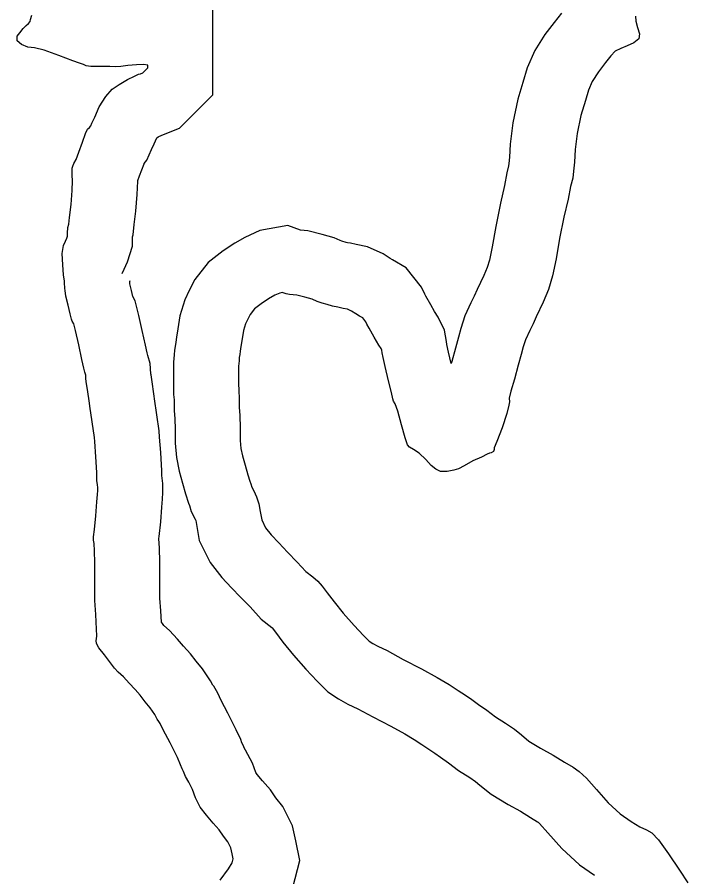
# Model space of a CAD drawing. Extents: x 1662474 to 1856135, y 779280 to 917889.
# Drawn here: x 1742275 to 1743047, y 797724 to 798715 of the extents above; entities that cross this region are included whole.
import ezdxf

# ---------------------------------------------------------------- set-up
doc = ezdxf.new("R2010")
doc.units = 0
doc.layers.add('Exist Hydrographic Buffer Line', color=7, linetype='Continuous')
doc.layers.add('Exist Hydrographic Lake Shore', color=7, linetype='Continuous')

msp = doc.modelspace()

# ---------------------------------------------------------------- linework, layer by layer
at = {"layer": 'Exist Hydrographic Buffer Line'}
for points in [[(1742395.75, 798419.76), (1742398.15, 798424.82), (1742401.98, 798432.93), (1742407.75, 798451.19), (1742407.75, 798461.8), (1742408.3, 798464.1), (1742409.43, 798476.02), (1742411.39, 798491.6), (1742412.87, 798510.64), (1742413.56, 798525.97), (1742413.53, 798526.8), (1742415.77, 798532.35), (1742420.88, 798545.95), (1742421.06, 798546.5), (1742424.12, 798550.19), (1742429.4, 798562.45), (1742432.36, 798568.88), (1742435.52, 798576), (1742437.15, 798577.02), (1742441.32, 798578.91), (1742461.64, 798587.14), (1742500.12, 798625.62), (1742500.12, 798726.46)], [(1742901.75, 798719.45), (1742893.3, 798708.81), (1742882.69, 798694.9), (1742871.07, 798676.64), (1742862.04, 798656.57), (1742857.37, 798639.86), (1742851.47, 798620.42), (1742845.55, 798593.1), (1742842.72, 798568.7), (1742841.94, 798553.52), (1742841.24, 798546.25), (1742840.89, 798543.67), (1742838.91, 798535.82), (1742836.2, 798520.9), (1742831.37, 798500.63), (1742825.93, 798473.79), (1742821.81, 798450.5), (1742818.67, 798435.04), (1742816.13, 798426.54), (1742812.24, 798417.2), (1742804.7, 798401.37), (1742801.08, 798393.49), (1742797.38, 798385.73), (1742790.42, 798370.74), (1742785.77, 798356.36), (1742783.06, 798346.14), (1742779.47, 798333.52), (1742775.53, 798318.2), (1742774.8, 798315.78), (1742771.74, 798329.02), (1742769.77, 798337.73), (1742769.1, 798341.44), (1742766.85, 798354.42), (1742759.62, 798369.39), (1742755.61, 798375.79), (1742751.27, 798383.39), (1742745.66, 798393.38)], [(1742745.89, 798392.96), (1742744.36, 798395.73), (1742740.47, 798403.91), (1742723, 798426.05), (1742707.11, 798435.37), (1742704.28, 798437.02), (1742696.47, 798442.15), (1742678.38, 798450.47), (1742665.32, 798452.95), (1742658.72, 798454.43), (1742655.12, 798455.04), (1742653.8, 798455.44), (1742648.78, 798457.02), (1742646.97, 798457.6), (1742640.03, 798460.64), (1742625.87, 798464.78), (1742609.54, 798468.86), (1742601.22, 798469.67), (1742586.47, 798474.88), (1742554.12, 798469.25), (1742536.91, 798461.04), (1742525.38, 798454.49), (1742512.01, 798445.87), (1742494.69, 798432.24), (1742479.39, 798412.92), (1742472.99, 798400.11), (1742467.74, 798389.13), (1742462.11, 798371.05), (1742459.75, 798355.82), (1742458.31, 798346.44), (1742457.47, 798340.53), (1742457.1, 798337.81), (1742456.02, 798331.48), (1742455.67, 798325.91), (1742454.62, 798317.54), (1742454.62, 798305.25), (1742454.62, 798293.02), (1742454.94, 798280.08), (1742455.38, 798274.19), (1742455.38, 798270.45), (1742455.72, 798261.73), (1742456.34, 798252.2), (1742456.75, 798240.43), (1742456.75, 798224.34), (1742458.07, 798207.78), (1742461.14, 798191.84), (1742465.17, 798177.97), (1742468.59, 798165.94), (1742472.15, 798154.86), (1742473.19, 798152.28), (1742475.29, 798145.38), (1742479.7, 798136.69), (1742480.42, 798135.13), (1742480.81, 798132.85), (1742484.27, 798112.13), (1742497.16, 798086.52), (1742510.45, 798069.4), (1742521.65, 798057.63), (1742531.94, 798046.69), (1742543.01, 798035.44), (1742555.88, 798021.43), (1742568.14, 798011.61), (1742568.43, 798011.37), (1742572.17, 798006.46), (1742580.84, 797994.9), (1742593.13, 797979.91), (1742607.29, 797963.71), (1742620.13, 797949.9), (1742632.75, 797937.65), (1742644.9, 797929.43), (1742655.6, 797923.35), (1742667.17, 797917.97), (1742684.54, 797908.64), (1742705.16, 797898.08), (1742721.43, 797889.11), (1742732.09, 797882.86), (1742740.76, 797876.89), (1742750.11, 797870.75), (1742755.92, 797867.01), (1742762.28, 797862.36), (1742771.45, 797855.79), (1742783.04, 797847.14), (1742796.22, 797838.77), (1742802.7, 797834.42), (1742807.86, 797830.11), (1742820.71, 797819.59), (1742840.13, 797807.71), (1742854.46, 797799.92), (1742866.04, 797792.75), (1742874.07, 797787.88), (1742874.81, 797787.36), (1742876.53, 797785.74), (1742886.01, 797775.03), (1742902.09, 797757.11), (1742922.49, 797738.18), (1742939.61, 797726.4)], [(1742592.41, 797712.11), (1742600.19, 797743.2), (1742595.74, 797765.93), (1742592.03, 797783.37), (1742580.6, 797805.62), (1742572.77, 797815.51), (1742566.61, 797824.59), (1742557.45, 797834.94), (1742551.29, 797842.36), (1742549.52, 797844.62), (1742545.79, 797855.35), (1742537.79, 797870.36), (1742536.23, 797872.99), (1742535.25, 797875.52), (1742533.59, 797878.97), (1742532.22, 797882.5), (1742527.07, 797894), (1742517.55, 797913.11), (1742509.71, 797927.82), (1742505.77, 797936.07), (1742501.11, 797944.12), (1742500.18, 797945.42), (1742497.61, 797950.34), (1742488.06, 797964.2), (1742480.91, 797972.99), (1742474.27, 797981.51), (1742466.44, 797990.4), (1742459.37, 797998.2), (1742450.26, 798008.18), (1742443.73, 798014.05), (1742442.13, 798016.21), (1742440.85, 798017.86), (1742440.26, 798031.05), (1742439.25, 798045.44), (1742439.25, 798051.19), (1742439.25, 798054.62), (1742439.25, 798056.69), (1742439.25, 798059.56), (1742439.25, 798063.5), (1742439.25, 798072.34), (1742438.99, 798087.44), (1742438.71, 798103.13), (1742438.05, 798114.33), (1742438.3, 798116.43), (1742440.07, 798133.67), (1742441.37, 798150.29), (1742442.19, 798159.79), (1742442.62, 798167.45), (1742442.62, 798177.75), (1742441.38, 798186.97), (1742441.38, 798192.39), (1742440.22, 798213.32), (1742438.84, 798231.24), (1742438.43, 798238.48), (1742432.83, 798275.13), (1742432.59, 798278.35), (1742429.76, 798297.43), (1742428.92, 798302.74), (1742428.85, 798304.02), (1742427.98, 798315.97), (1742425.26, 798325.3), (1742424.52, 798328.38), (1742422.38, 798337.17), (1742418.79, 798354.06), (1742414.71, 798371.2), (1742410.69, 798388.07), (1742408.08, 798393.1), (1742406.57, 798400.13), (1742404.62, 798407.92), (1742404.62, 798408.79), (1742404.38, 798411.1), (1742404.38, 798410.75)]]:
    msp.add_lwpolyline(points, dxfattribs=at)
at = {"layer": 'Exist Hydrographic Lake Shore'}
for points in [[(1742328, 798451.94), (1742330.38, 798456.94), (1742332, 798460.38), (1742332.75, 798462.75), (1742332.75, 798465.88), (1742332.75, 798468), (1742333, 798470.62), (1742333.25, 798472.69), (1742334.12, 798476.38), (1742334.88, 798484.25), (1742336.75, 798499.19), (1742338, 798515.25), (1742338.5, 798526.25), (1742338.25, 798532.81), (1742338, 798537.56), (1742338, 798541.19), (1742338.75, 798543.31), (1742340.12, 798546.44), (1742342.5, 798551.19), (1742345.88, 798559.56), (1742350.12, 798570.88), (1742353.5, 798581.12), (1742355.62, 798585.81), (1742358, 798587.94), (1742359.5, 798589.75), (1742360.88, 798592.94), (1742364, 798599.75), (1742369.25, 798611.56), (1742376.88, 798623.62), (1742384, 798632), (1742392.38, 798637.5), (1742401.75, 798643.31), (1742409.88, 798647), (1742414.38, 798649.31), (1742416.75, 798649.88), (1742419.38, 798650.94), (1742422, 798653.56), (1742425.12, 798656.69), (1742425.12, 798659.81), (1742420.38, 798660.38), (1742412, 798660.12), (1742402.38, 798659.31), (1742394.12, 798658.25), (1742388.38, 798657.75), (1742381.38, 798658), (1742370.25, 798658), (1742359.5, 798658), (1742354.25, 798658.81), (1742351.12, 798660.38), (1742346.62, 798661.94), (1742338.75, 798664.81), (1742322.75, 798670.88), (1742306, 798676.88), (1742294.5, 798679.5), (1742286.88, 798680.31), (1742279.75, 798683.44), (1742274.75, 798687.94), (1742274.75, 798693.19), (1742277.62, 798697.12), (1742281.62, 798701.81), (1742285.25, 798705.25), (1742287.62, 798707.88), (1742289.75, 798710), (1742290.25, 798712.31), (1742291.5, 798717.31)], [(1742986.88, 798716.25), (1742987.38, 798710.5), (1742989.12, 798703.12), (1742991.5, 798695.81), (1742990.75, 798690), (1742985.25, 798685.31), (1742977.38, 798681.88), (1742970, 798678.75), (1742963.75, 798675.88), (1742958.5, 798670.31), (1742952.5, 798662.75), (1742944.25, 798651.94), (1742937.25, 798640.94), (1742932.75, 798630.94), (1742929.38, 798618.88), (1742924.12, 798601.56), (1742919.62, 798580.81), (1742917.5, 798562.44), (1742916.75, 798548), (1742915.75, 798537.56), (1742914.62, 798529.38), (1742912.25, 798519.94), (1742909.62, 798505.5), (1742904.62, 798484.5), (1742899.62, 798459.81), (1742895.5, 798436.5), (1742891.5, 798416.81), (1742886.88, 798401.31), (1742880.75, 798386.62), (1742872.62, 798369.56), (1742869, 798361.69), (1742865.25, 798353.81), (1742860.38, 798343.31), (1742857.75, 798335.19), (1742855.38, 798326.25), (1742851.88, 798313.94), (1742847.75, 798297.88), (1742843.5, 798284), (1742841.62, 798276.12), (1742842, 798271.94), (1742841.12, 798267.75), (1742838.75, 798258.25), (1742833.25, 798242), (1742827.25, 798226), (1742824.38, 798218.88), (1742824.12, 798216.81), (1742823.25, 798214.69), (1742820.62, 798213.12), (1742818.88, 798212.62), (1742816, 798211.56), (1742809.62, 798208.12), (1742799.75, 798203.69), (1742789.75, 798197.88), (1742783.12, 798194.75), (1742777.88, 798192.94), (1742770, 798191.38), (1742762.38, 798191.62), (1742757.12, 798194.25), (1742751.62, 798198.44), (1742745.38, 798205.25), (1742737.75, 798212.62), (1742731.12, 798216.81), (1742726.75, 798219.44), (1742724.38, 798222.31), (1742721.75, 798230.44), (1742717.5, 798245.12), (1742713.12, 798260.88), (1742710.25, 798269.31), (1742708.38, 798272.69), (1742707.62, 798275.06), (1742705.75, 798282.44), (1742702.38, 798296.06), (1742698.62, 798312.31), (1742696.25, 798322.81), (1742695.25, 798328.38), (1742694.75, 798331.25), (1742693.88, 798333.06), (1742691.25, 798337.25), (1742686, 798346.44), (1742680.25, 798356.69)], [(1742329.38, 798410.75), (1742328.25, 798418.12), (1742327.25, 798429.69), (1742326.5, 798442.81), (1742328, 798451.94)], [(1742508.38, 797720.5), (1742518.12, 797733.62), (1742522.25, 797740.69), (1742523.38, 797745.19), (1742522.25, 797750.94), (1742520.75, 797758), (1742517.25, 797764.81), (1742512.25, 797771.12), (1742507.25, 797778.5), (1742500.5, 797786.12), (1742492.88, 797795.31), (1742485.5, 797804.75), (1742480.25, 797815.5), (1742476.88, 797825.19), (1742472.38, 797833.62), (1742468.5, 797840.19), (1742466.38, 797845.69), (1742464.75, 797849.06), (1742463, 797853.56), (1742459.25, 797861.94), (1742450.88, 797878.75), (1742442.75, 797894), (1742439.38, 797901.06), (1742438, 797903.44), (1742436.12, 797906.06), (1742433.25, 797911.56), (1742428, 797919.19), (1742422.25, 797926.25), (1742416.5, 797933.62), (1742410.5, 797940.44), (1742403.88, 797947.75), (1742397.38, 797954.88), (1742391.25, 797960.38), (1742386.88, 797964.81), (1742382.38, 797970.88), (1742375.25, 797980.06), (1742368.75, 797988.44), (1742366.12, 797993.44), (1742365.62, 797996.88), (1742366.12, 797998.69), (1742366.38, 798002.12), (1742366.12, 798010), (1742365.38, 798026.75), (1742364.25, 798042.81), (1742364.25, 798051.19), (1742364.25, 798054.62), (1742364.25, 798056.69), (1742364.25, 798059.56), (1742364.25, 798063.5), (1742364.25, 798071.69), (1742364, 798086.12), (1742363.75, 798100.25), (1742363.25, 798108.69), (1742362.75, 798112.31), (1742362.75, 798116.25), (1742363.75, 798124.69), (1742365.38, 798140.44), (1742366.62, 798156.44), (1742367.38, 798165.12), (1742367.62, 798169.56), (1742367.62, 798172.69), (1742367.12, 798176.38), (1742366.38, 798180.88), (1742366.38, 798190.31), (1742365.38, 798208.38), (1742364, 798226.25), (1742363.75, 798230.69), (1742358.25, 798266.69), (1742358, 798270.06), (1742355.62, 798286.06), (1742354.25, 798294.75), (1742354, 798299.19), (1742353.75, 798302.62), (1742352.75, 798306.06), (1742351.62, 798310.75), (1742349.25, 798320.5), (1742345.62, 798337.56), (1742341.75, 798353.81), (1742339.88, 798361.69), (1742338.25, 798364.81), (1742337.25, 798367.19), (1742335.62, 798373.25), (1742333.5, 798383.19), (1742330.88, 798393.69), (1742329.88, 798400), (1742329.62, 798402.38), (1742329.62, 798404.75), (1742329.38, 798407.06), (1742329.38, 798410.75)], [(1742680.25, 798356.69), (1742677.62, 798361.44), (1742676.38, 798364.06), (1742672.88, 798368.5), (1742669.25, 798370.62), (1742664.75, 798373.25), (1742660, 798376.38), (1742655.38, 798378.5), (1742650.12, 798379.5), (1742644.25, 798380.81), (1742638, 798381.88), (1742631.75, 798383.75), (1742626, 798385.56), (1742620.38, 798387.38), (1742614.38, 798390), (1742606.25, 798392.38), (1742596.75, 798394.75), (1742588.38, 798395.56), (1742584.5, 798396.31), (1742582.12, 798396.88), (1742580, 798397.62), (1742577.12, 798397.12), (1742571.62, 798394.5), (1742564.25, 798390.31), (1742555.62, 798384.75), (1742548, 798378.75), (1742543, 798372.44), (1742540.38, 798367.19), (1742537.75, 798361.69), (1742535.38, 798354.06), (1742533.88, 798344.38), (1742532.5, 798335.44), (1742531.75, 798330.19), (1742531.25, 798326.5), (1742530.62, 798322.81), (1742530.38, 798318.88), (1742529.62, 798312.88), (1742529.62, 798305.25), (1742529.62, 798293.94), (1742529.88, 798283.75), (1742530.38, 798276.94), (1742530.38, 798271.94), (1742530.62, 798265.62), (1742531.25, 798255.94), (1742531.75, 798241.75), (1742531.75, 798227.31), (1742532.5, 798217.88), (1742534.12, 798209.44), (1742537.25, 798198.69), (1742540.38, 798187.69), (1742542.75, 798180.31), (1742544, 798177.19), (1742545.12, 798173.5), (1742547.25, 798169.31), (1742550.38, 798162.5), (1742553.25, 798154.06), (1742554.75, 798145.44), (1742556.38, 798135.69), (1742560.88, 798126.75), (1742567.38, 798118.38), (1742576.12, 798109.19), (1742586, 798098.69), (1742597.38, 798087.12), (1742607.25, 798076.38), (1742615.12, 798070.06), (1742621.25, 798065.12), (1742626, 798059.56), (1742632, 798051.69), (1742639.88, 798041.19), (1742650.38, 798028.38), (1742663, 798013.94), (1742673.75, 798002.38), (1742680.25, 797996.06), (1742684.5, 797993.19), (1742690, 797990.06), (1742700.75, 797985.06), (1742719.38, 797975.06), (1742740.38, 797964.31), (1742758.5, 797954.31), (1742772.38, 797946.19), (1742782.62, 797939.12), (1742791, 797933.62), (1742798.38, 797928.88), (1742806.25, 797923.12), (1742815.75, 797916.31), (1742825.62, 797908.94), (1742837.25, 797901.56), (1742847.75, 797894.5), (1742855.62, 797887.94), (1742864.25, 797880.88), (1742877.62, 797872.69), (1742892.12, 797864.81), (1742905.25, 797856.69), (1742915.12, 797850.69), (1742922.25, 797845.69), (1742930.38, 797838.06), (1742942, 797824.94), (1742955.62, 797809.75), (1742969.5, 797796.88), (1742982.12, 797788.19)], [(1742982.12, 797788.19), (1742992.12, 797781.88), (1742999.62, 797778.75), (1743005.75, 797775.06), (1743013.38, 797766.94)], [(1743013.38, 797766.94), (1743025.12, 797750.94), (1743037.75, 797732.31), (1743047.25, 797717.62)]]:
    msp.add_lwpolyline(points, dxfattribs=at)

doc.saveas('drawing.dxf')
